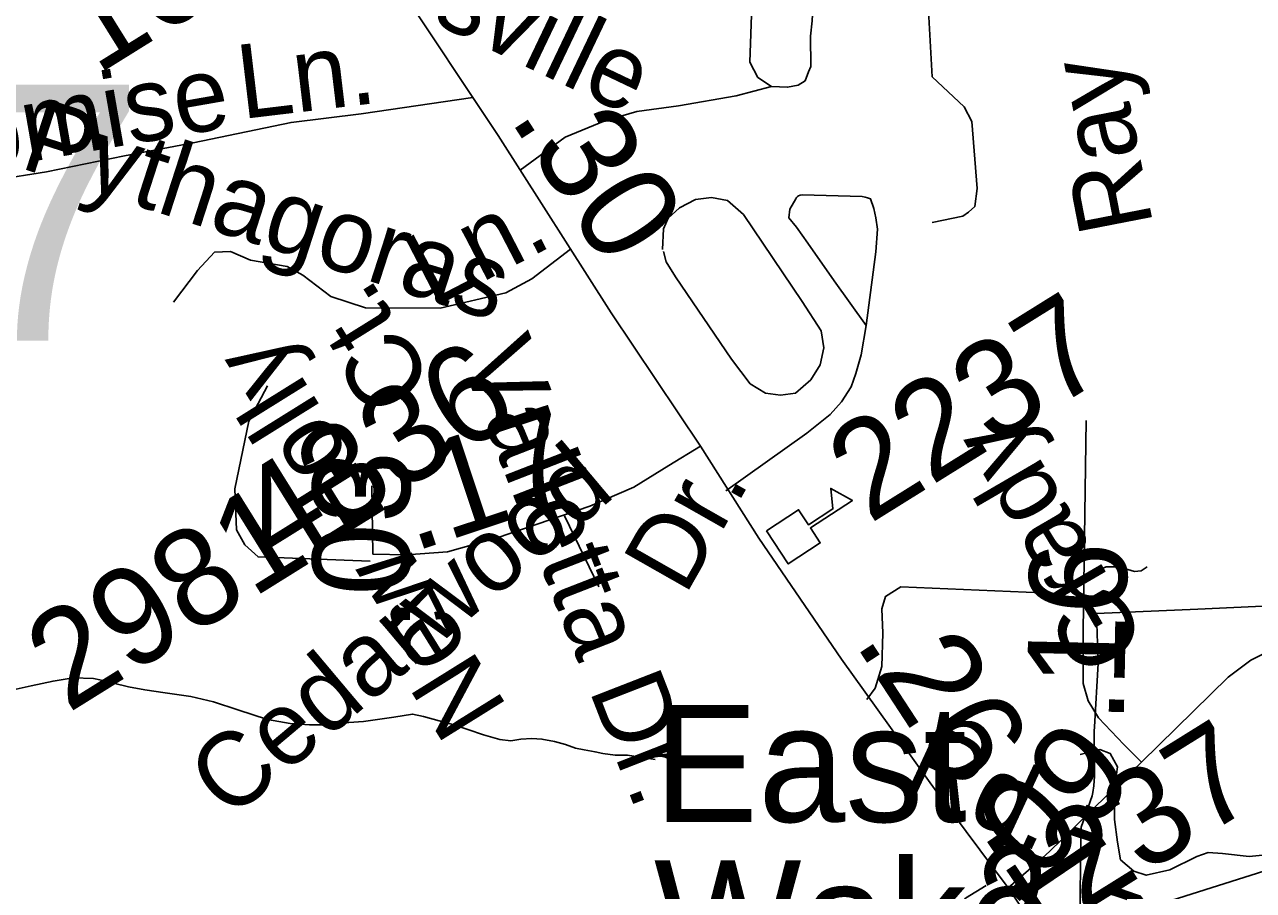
# Model space of a CAD drawing. Extents: x 2001466 to 31450019, y -30647475 to 847247.
# Drawn here: x 2168438 to 2171590, y 749592 to 751813 of the extents above; entities that cross this region are included whole.
import ezdxf

# ---------------------------------------------------------------- set-up
doc = ezdxf.new("R2010")
doc.units = 0
for name, color, linetype in [('Exist Boundary Political City Limit New', 7, 'Continuous'), ('Exist Cultural Educational Facility Elementary CELL', 7, 'Continuous'), ('Exist Cultural Educational Facility Elementary Label', 7, 'Continuous'), ('Exist Hydrographic Misc Water Feature', 7, 'Continuous'), ('Exist Road Non-System Type 51', 7, 'Continuous'), ('Exist Road Non-System Type 51 Label', 7, 'Continuous'), ('Exist Road Secondary Mileage Hundredths English Label', 7, 'Continuous'), ('Exist Road Secondary Structure Standard Bridge Number Label', 7, 'Continuous'), ('Exist Road Secondary Type 41 Attributed', 7, 'Continuous'), ('Exist Road Secondary Type 51 Attributed', 7, 'Continuous'), ('Exist Road Secondary Type 51 Label', 7, 'Continuous'), ('Exist Road Secondary Type 51 Number Label', 7, 'Continuous'), ('Map Preparation Boundary City Limit Buffer Line', 7, 'Continuous'), ('Prop Road Primary Interstate Projected', 7, 'Continuous')]:
    doc.layers.add(name, color=color, linetype=linetype)

msp = doc.modelspace()

# ---------------------------------------------------------------- linework, layer by layer
at = {"layer": 'Exist Boundary Political City Limit New'}
msp.add_lwpolyline([(2171905.8, 749732.1), (2171160.2, 749496.2), (2171144.5, 749516.8), (2171147.5, 749718.9), (2171148, 749753.7), (2171176.2, 749834.2), (2171178, 749842.9), (2171180.2, 749859.6), (2171182.2, 749884.8), (2171182.5, 749901.6), (2171182.2, 749910), (2171181.5, 750000), (2171182, 750011.6), (2171192, 750174.1), (2171187.8, 750302.2), (2171447, 750313), (2171779.8, 750328.4)], dxfattribs=at)
at = {"layer": 'Exist Cultural Educational Facility Elementary CELL'}
msp.add_lwpolyline([(2170341.1, 750514.4), (2170423.1, 750567.9), (2170448.3, 750529.4), (2170511.2, 750570.4), (2170505.8, 750623), (2170561.2, 750591.5), (2170453.5, 750521.3), (2170478.7, 750482.8), (2170396.7, 750429.3)], close=True, dxfattribs=at)
at = {"layer": 'Exist Hydrographic Misc Water Feature'}
msp.add_lwpolyline([(2170054.9, 749927.4), (2169984.6, 749938.9), (2169952.6, 749938.8), (2169921, 749942.8), (2169900.9, 749946.7), (2169872.8, 749952.5), (2169851.1, 749956.2), (2169825.1, 749966.2), (2169796.6, 749973.8), (2169764.8, 749979.8), (2169738.7, 749981.7), (2169710.8, 749979.4), (2169684.6, 749975.3), (2169656.7, 749979.1), (2169615.1, 749991.1), (2169574.7, 750004.4), (2169538.6, 750016.4), (2169500.7, 750026.2), (2169460.5, 750038), (2169432.6, 750043.8), (2169384.4, 750035.7), (2169306.7, 750025.1), (2169244.8, 750020.7), (2169202.7, 750016.5), (2169168.7, 750016.3), (2169118.9, 750020.2), (2169060.4, 750029.9), (2168984.3, 750055.2), (2168922.6, 750075.1), (2168864.2, 750088.8), (2168798.2, 750098.4), (2168746.3, 750105.8), (2168704.2, 750113.7), (2168630.4, 750131.4), (2168614.4, 750135.1), (2168562.3, 750136.9), (2168510.5, 750128.5), (2168454.5, 750116.3), (2168400.6, 750104.1)], dxfattribs=at)
at = {"layer": 'Exist Road Non-System Type 51'}
for p, q in [((2169012.5, 750794.9), (2169060.5, 750886.1)), ((2169822.8, 750552.2), (2169910.4, 750370.2))]:
    msp.add_line(p, q, dxfattribs=at)
for points in [[(2170354, 751653.6), (2170318.2, 751676.9), (2170298.5, 751716.3), (2170312.9, 752129)], [(2169709.3, 751438.8), (2169824.4, 751524.2), (2169926.2, 751565.4), (2170008.6, 751589.6), (2170115.3, 751604.2), (2170263.2, 751629.6), (2170354, 751653.6), (2170395.1, 751651.9), (2170421.9, 751657.2), (2170440.1, 751668.4), (2170448.7, 751691.2), (2170454.3, 751705), (2170454.1, 751782.5), (2170457.7, 751821.8), (2170470.2, 752058)], [(2170755.2, 751863), (2170766, 751678.7), (2170848.2, 751601.7), (2170867.9, 751564.2), (2170881.2, 751392), (2170875, 751345.9), (2170858.9, 751331.6), (2170844.6, 751320.8), (2170766, 751304.7)], [(2169587.4, 751625.8), (2169301.1, 751583.8), (2169121.1, 751561.5), (2168870.4, 751509.5), (2168694, 751476), (2168493.5, 751435.2), (2168363.6, 751414.7), (2167998.6, 751346)], [(2170073.7, 751235.6), (2170076.2, 751289), (2170088.3, 751315.7), (2170117.4, 751342.3), (2170158.6, 751364.2), (2170199.8, 751369), (2170241, 751361.7), (2170282.2, 751325.4), (2170432.5, 751102.3), (2170480.9, 751027.1), (2170488.2, 750983.5), (2170478.5, 750939.8), (2170454.3, 750901), (2170415.5, 750867.1), (2170376.7, 750862.2), (2170337.9, 750867.1), (2170299.2, 750891.3), (2170250.7, 750954.4), (2170107.7, 751165.3), (2170083.4, 751204.1), (2170076.2, 751230.8)], [(2170596.8, 751040.5), (2170621.1, 751229.7), (2170625.9, 751287.9), (2170621.1, 751317), (2170616.2, 751341.2), (2170607.9, 751365.2), (2170599.9, 751368.5), (2170593.8, 751370.3), (2170586, 751371.8), (2170432.7, 751375.6), (2170427.1, 751375.1), (2170422.7, 751373.6), (2170420, 751371.6), (2170418.2, 751368.9), (2170416.3, 751365.3), (2170400.5, 751338.8), (2170398.1, 751317), (2170417.5, 751292.7), (2170446.6, 751251.5), (2170514.8, 751155.5), (2170596.8, 751040.5)], [(2169838.4, 751236.3), (2169739, 751160.5), (2169671.9, 751124.5), (2169503.9, 751085.5), (2169312.2, 751086.1), (2169223.5, 751114.9), (2169151.6, 751170.1), (2169110.8, 751191.7), (2169017.5, 751208.1), (2168965.5, 751230.4), (2168924.6, 751228.6), (2168880.8, 751182.1), (2168819.5, 751100.4)], [(2170236.7, 750617), (2170444.1, 750764.1), (2170503.8, 750812.2), (2170533.4, 750844.6), (2170557.7, 750883.4), (2170569.8, 750917.3), (2170583.6, 750965.8), (2170596.8, 751040.5)], [(2169323.8, 750435.8), (2169036.5, 750447), (2169002.9, 750478.2), (2168981.4, 750516.6), (2168976.6, 750622.1), (2169012.5, 750794.9)], [(2171157.3, 750398.7), (2171212.6, 750421.3), (2171245, 750421.3), (2171285.3, 750409.4), (2171302.4, 750411.4), (2171317.6, 750421.3)], [(2170598.4, 750081.3), (2170619.8, 750110.5), (2170636.7, 750166.3), (2170639.2, 750251.2), (2170636.7, 750314.2), (2170646.4, 750345.8), (2170685.2, 750370), (2171087.6, 750353)], [(2172409.5, 749868.6), (2172184.2, 749752.3), (2171967.6, 749673), (2171877.8, 749633.4), (2171790.6, 749651.9), (2171714, 749681), (2171655.9, 749686.3), (2171579.3, 749678.3), (2171510.6, 749686.3), (2171473.6, 749688.9), (2171444.6, 749678.3), (2171375.9, 749644), (2171315.1, 749630.7), (2171283.4, 749641.3), (2171249.1, 749670.4), (2171241.2, 749715.3), (2171233.2, 749773.5), (2171233.2, 749826.4), (2171238.5, 749889.8), (2171241.2, 749908.3), (2171222.7, 749942.7), (2171196.2, 749953.2), (2171145.8, 749940.5)]]:
    msp.add_lwpolyline(points, dxfattribs=at)
at = {"layer": 'Exist Road Secondary Type 41 Attributed'}
for points in [[(2171302.8, 749921), (2171257.2, 749965.8), (2171192.7, 750034.5), (2171165.8, 750078.2), (2171153.2, 750122.8), (2171153.5, 750258.8), (2171160.8, 750797.1)], [(2170960.7, 749598), (2171052, 749678), (2171114.1, 749736.9), (2171160.2, 749783.1), (2171302.8, 749921)]]:
    msp.add_lwpolyline(points, dxfattribs=at)
at = {"layer": 'Exist Road Secondary Type 51 Attributed'}
for points in [[(2169290.9, 752064.3), (2169395, 751915.4), (2169652.4, 751528), (2169942.2, 751073.5), (2170171.8, 750731.3)], [(2170171.8, 750731.3), (2170090.7, 750681.8), (2170000.3, 750626.2), (2169887.3, 750577.2), (2169649.7, 750496.4), (2169522.3, 750460), (2169417.2, 750452.3), (2169330.7, 750453.9)], [(2170171.8, 750731.3), (2170321.1, 750495.5), (2170532.9, 750184.4), (2170780.2, 749840.2), (2170960.7, 749598)], [(2169330.7, 750453.9), (2169328.4, 750629.3)], [(2173145.8, 750336.3), (2172953.2, 750323.7), (2172837.5, 750340.2), (2172703.7, 750340.2), (2172390.3, 750321), (2172145.7, 750313.4), (2171973.7, 750305.7), (2171878.2, 750290.4), (2171794.1, 750275.1), (2171698.5, 750240.7), (2171583.4, 750182.4), (2171525.5, 750138.7), (2171302.8, 749921)], [(2170960.7, 749598), (2171111.8, 749374.2)]]:
    msp.add_lwpolyline(points, dxfattribs=at)
at = {"layer": 'Map Preparation Boundary City Limit Buffer Line'}
msp.add_lwpolyline([(2171905.8, 749732.1), (2171160.2, 749496.2), (2171144.5, 749516.8), (2171147.5, 749718.9), (2171148, 749753.7), (2171176.2, 749834.2), (2171178, 749842.9), (2171180.2, 749859.6), (2171182.2, 749884.8), (2171182.5, 749901.6), (2171182.2, 749910), (2171181.5, 750000), (2171182, 750011.6), (2171192, 750174.1), (2171187.8, 750302.2), (2171447, 750313), (2171779.8, 750328.4)], dxfattribs=at)
at = {"layer": 'Prop Road Primary Interstate Projected'}
msp.add_lwpolyline([(2170904.4, 749604.4), (2170851, 749571.6), (2170833.2, 749543), (2170835.8, 749504.1), (2170859.1, 749455), (2170872.1, 749416.1), (2170869.5, 749369.6), (2170861.7, 749328.1), (2170817.7, 749255.7), (2170698.6, 749139.2), (2170553.7, 749009.8), (2170476, 748950.3), (2170411.3, 748914), (2170336.3, 748877.8), (2170263.8, 748851.9), (2170191.3, 748833.8), (2170108.5, 748818.3), (2170048.9, 748807.9), (2169976.5, 748802.7), (2169942.8, 748802.7)], dxfattribs=at)

# ---------------------------------------------------------------- texts
at = {"layer": 'Exist Cultural Educational Facility Elementary Label'}
for s, p in [('East', (2170052, 749767.4)), ('Wake', (2170052, 749369))]:
    msp.add_text(s, height=300, dxfattribs=at).set_placement(p)
at = {"layer": 'Exist Road Non-System Type 51 Label'}
for s, rotation, p in [('Ln.', 6.8119, (2168994.9, 751570.1)), ('Promise', 9.9211, (2168054.7, 751390.8)), ('Pythagoras', 342.0523, (2168421.4, 751446.4)), ('Ln.', 27.4176, (2169483.5, 751084.7)), ('Valletta Dr.', 291.2747, (2169551.4, 750962.8))]:
    msp.add_text(s, height=190, rotation=rotation, dxfattribs=at).set_placement(p)
at = {"layer": 'Exist Road Secondary Mileage Hundredths English Label'}
for s, rotation, p in [('.30', 302.9082, (2169679.3, 751573)), ('.17', 18.3671, (2169433.6, 750458.8)), ('.03', 89.9469, (2169426.1, 750254.4)), ('.16', 88.7685, (2171257.1, 750018.5)), ('.26', 303.1729, (2170564.6, 750227.8)), ('.09', 45.0158, (2170969, 749542.6)), ('.11', 304.0759, (2170889.7, 749741))]:
    msp.add_text(s, height=250, rotation=rotation, dxfattribs=at).set_placement(p)
at = {"layer": 'Exist Road Secondary Structure Standard Bridge Number Label'}
msp.add_text('177', height=656.17, dxfattribs=at).set_placement((2167285.5, 751002.2))
at = {"layer": 'Exist Road Secondary Type 51 Label'}
for s, rotation, p in [('Rolesville', 334.481, (2169006.5, 752046.6)), ('Ray', 101.0175, (2171333.5, 751298.4)), ('Ct.', 121.918, (2169491.3, 750893.1)), ('New Holly  ', 121.918, (2169678.8, 750059.6)), ('Grady', 120.1961, (2171319.4, 750223.3)), ('Cedarwood', 40.0609, (2168962.9, 749769.4)), ('Dr.', 60.3941, (2170132.1, 750345.2)), ('Rd.', 335.0909, (2170683.7, 749854.3))]:
    msp.add_text(s, height=190, rotation=rotation, dxfattribs=at).set_placement(p)
at = {"layer": 'Exist Road Secondary Type 51 Number Label'}
for s, p in [('1003', (2168622.2, 751681.4)), ('2237', (2170604.8, 750530.3)), ('4336', (2169083.1, 750412.5)), ('2981', (2168548.4, 750044.7)), ('2237', (2170991.3, 749434.1))]:
    msp.add_text(s, height=250, rotation=31.918, dxfattribs=at).set_placement(p)

doc.saveas('drawing.dxf')
